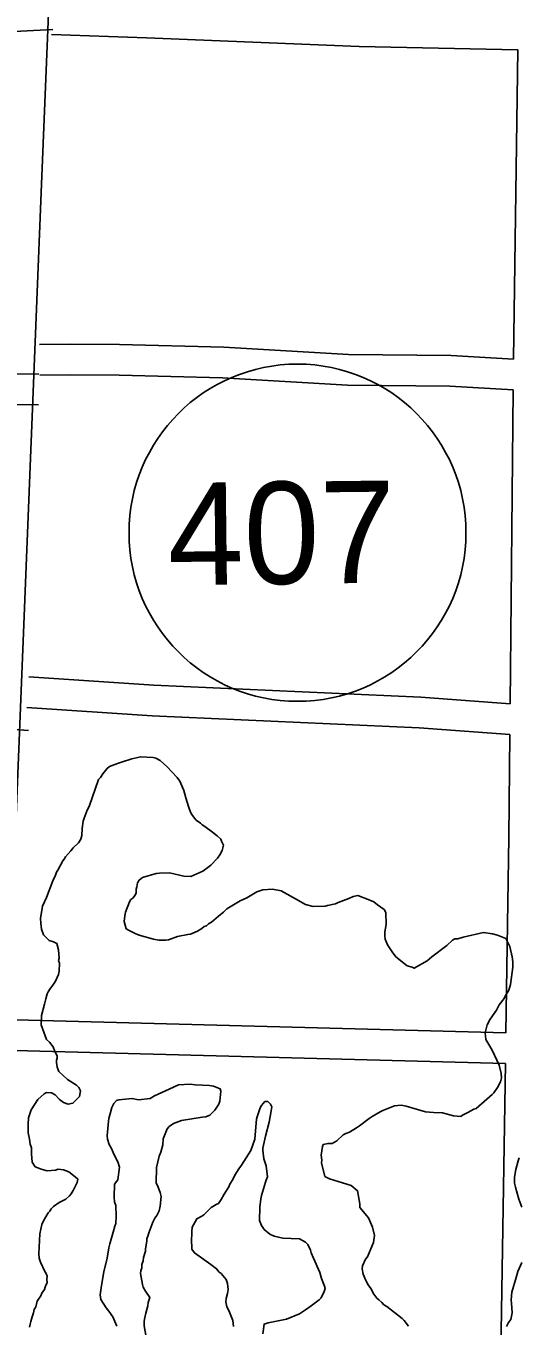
# Model space of a CAD drawing. Extents: x 3677843 to 3715951, y 511991 to 537744.
# Drawn here: x 3705544 to 3706027, y 519150 to 520422 of the extents above; entities that cross this region are included whole.
import ezdxf

# ---------------------------------------------------------------- set-up
doc = ezdxf.new("R2010")
doc.units = 0
for name, color, linetype in [('V-ROAD-CNTR', 7, 'Continuous'), ('V-ROAD-IDEN', 7, 'Continuous'), ('V-SITE-VEGE', 7, 'Continuous')]:
    doc.layers.add(name, color=color, linetype=linetype)

msp = doc.modelspace()

# ---------------------------------------------------------------- linework, layer by layer
at = {"layer": 'V-ROAD-CNTR'}
for points in [[(3705609.4, 521493.1), (3705559.3, 520267.3), (3705530.8, 519560), (3705487.9, 518416.9), (3705470, 517677.1)], [(3704204.1, 520412.7), (3704251.6, 520411.2), (3704280, 520410.9), (3704297.9, 520409.4), (3704324.4, 520402.9), (3704432.5, 520363.5), (3704661.8, 520272.5), (3704954.2, 520155.5), (3705147.5, 520078.5), (3705181, 520068.5), (3705207.4, 520064.1), (3705231.5, 520060.8), (3705253.1, 520058.3), (3705380.6, 520054.1), (3705458.2, 520052.1), (3705556.3, 520051.4)], [(3705409.8, 520401.3), (3705463.2, 520413), (3705570.4, 520418.5)], [(3705569, 520413.6), (3705662.1, 520410.3), (3705870.4, 520401.8), (3706025.7, 520398.7)], [(3706025.7, 520398.7), (3706021.4, 520095.9)], [(3705557.3, 520110.4), (3705587.8, 520110.6), (3705635.7, 520110.2), (3705737.8, 520107.7), (3705860, 520100.6), (3705960.3, 520099.4), (3706021.4, 520095.9)], [(3705394.3, 520083.8), (3705458.7, 520082.1), (3705556.5, 520081.4)], [(3705557.6, 520080.4), (3705587.8, 520080.6), (3705635.2, 520080.2), (3705736.6, 520077.7), (3705859, 520070.6), (3705959.2, 520069.4), (3706021, 520065.8)], [(3706021, 520065.8), (3706018.2, 519758.7)], [(3704804, 519910.6), (3705000.1, 519832.4), (3705101.8, 519792.9), (3705158.2, 519770.7), (3705201.6, 519756.3), (3705240.5, 519750), (3705322.1, 519742.7), (3705452.7, 519739.4), (3705546.4, 519732.4)], [(3706018.2, 519758.7), (3705930.8, 519765.1), (3705669.3, 519776.8), (3705546.7, 519785)], [(3706018, 519728.7), (3705929.1, 519735.1), (3705667.6, 519746.8), (3705544.7, 519755.1)], [(3706018, 519728.7), (3706017, 519627.7), (3706014, 519436.6)], [(3705533.9, 519449.4), (3706014, 519436.6)], [(3705533.1, 519419.4), (3706013.5, 519406.6)], [(3706013.5, 519406.6), (3706009, 519124.2)]]:
    msp.add_lwpolyline(points, dxfattribs=at)
at = {"layer": 'V-ROAD-IDEN'}
msp.add_circle((3705809.9, 519926.1), 165, dxfattribs=at)
msp.add_circle((3705809.9, 519926.1), 165, dxfattribs=at)
at = {"layer": 'V-SITE-VEGE'}
for points in [[(3705605.8, 519658.1), (3705615.1, 519684.5), (3705617, 519686.7), (3705619.4, 519690.2), (3705623.1, 519695.1), (3705625.9, 519697.3), (3705633.6, 519700.3), (3705637.7, 519701.5), (3705647.8, 519704.9), (3705656.4, 519706.9), (3705668.6, 519706.1), (3705671.3, 519705.6), (3705675.3, 519703.2), (3705681.9, 519697.2), (3705692, 519686.5), (3705694.7, 519682.8), (3705698.5, 519673.7), (3705700.6, 519666.8), (3705703, 519658.2), (3705705.2, 519652.7), (3705706.4, 519650.4), (3705709.1, 519646.7), (3705710.8, 519644.8), (3705714.8, 519642), (3705716.6, 519640.2), (3705719.2, 519638.7), (3705726.8, 519633.1), (3705731.2, 519629.4), (3705734.7, 519626.1), (3705735.6, 519624.3), (3705737.3, 519620.2), (3705736.2, 519615.2), (3705733.9, 519610.8), (3705731.5, 519607.7), (3705725, 519600.6), (3705722.2, 519598.4), (3705717.2, 519594.9), (3705705.3, 519589.8), (3705698.5, 519590), (3705684.6, 519593.1), (3705674.6, 519592.9), (3705671.4, 519592.5), (3705658.2, 519588.8), (3705655, 519586.2), (3705653.1, 519583.5), (3705652.6, 519579.5), (3705652, 519577.2), (3705651.9, 519573.6), (3705651, 519571.4), (3705648.6, 519568.3), (3705646.8, 519567), (3705645.4, 519564.8), (3705641.5, 519554.9), (3705640.9, 519551.3), (3705640.3, 519545.5), (3705642, 519538.6), (3705645.1, 519536.7), (3705650.9, 519533.9), (3705654.9, 519532.4), (3705668.8, 519528.4), (3705674.2, 519527.4), (3705681, 519527.2), (3705683.7, 519527.6), (3705692.4, 519531), (3705702.4, 519532.9), (3705705.1, 519533.3), (3705712, 519536.3), (3705716.1, 519538.9), (3705718.4, 519540.7)], [(3705556.9, 519216.3), (3705556.6, 519220.4), (3705557.6, 519239.8), (3705559.6, 519249.2), (3705561.1, 519252.8), (3705565.8, 519260.4), (3705567.2, 519262.1), (3705568.6, 519264.4), (3705570.9, 519266.6), (3705576.5, 519270.5), (3705582.9, 519273.9), (3705586.6, 519277), (3705588.4, 519279.2), (3705590.3, 519282.3), (3705593.2, 519288.1), (3705594.2, 519290.3), (3705594.7, 519293.5), (3705592.1, 519295.8), (3705585.9, 519300.5), (3705580.9, 519302.5), (3705575.5, 519303.1), (3705572.8, 519302.2), (3705564.6, 519301.5), (3705558.8, 519303.1), (3705555.7, 519304.5), (3705553, 519305.5), (3705549.9, 519310.1), (3705549.3, 519318.2), (3705549.4, 519324.1), (3705548.2, 519327.8), (3705547.4, 519332.7), (3705546.2, 519338.7), (3705546, 519347.2), (3705546.6, 519353.6), (3705549, 519361.2), (3705555.7, 519371.4), (3705561.7, 519377.1), (3705564, 519378.4), (3705568.9, 519377.8), (3705572.5, 519375.9), (3705576.9, 519371.3), (3705580.9, 519368.5), (3705585.4, 519367), (3705589.9, 519367.8), (3705594.1, 519372.2), (3705596.4, 519374.4), (3705597.5, 519379.8), (3705595.8, 519383), (3705593.6, 519385.3), (3705584.7, 519391), (3705576.3, 519398.9), (3705574.6, 519403), (3705573.8, 519407.5), (3705573.9, 519409.8), (3705574.4, 519412), (3705574.4, 519414.3), (3705572.3, 519418.4), (3705570.6, 519423), (3705567.1, 519427.6), (3705564, 519430), (3705559, 519444.6), (3705559.2, 519453.6), (3705562.2, 519464.8), (3705563.3, 519469.8), (3705564.7, 519474.7), (3705565.7, 519476.9), (3705568.1, 519480.5), (3705569.5, 519482.3), (3705572.8, 519487.1), (3705575.7, 519493.8), (3705576.6, 519497), (3705576.9, 519504.7), (3705576, 519507.4), (3705576.5, 519509.6), (3705575.9, 519517.8), (3705574.2, 519524.2), (3705571.1, 519525.6), (3705566.6, 519527.1), (3705561.3, 519532.7), (3705559.2, 519538.1), (3705558.5, 519544), (3705558.1, 519548.6), (3705560.3, 519560.7), (3705564.1, 519569.2), (3705570.4, 519585.3), (3705572.8, 519591.1), (3705573.8, 519593.8), (3705575.2, 519596), (3705580, 519604.9), (3705581.4, 519606.7), (3705582.8, 519608.9), (3705587.9, 519614.7), (3705590.3, 519617.8), (3705595.4, 519622.6), (3705597.7, 519626.2), (3705598.7, 519629.8), (3705598.9, 519636.5), (3705600, 519643.7), (3705601, 519646.9), (3705603.9, 519654.5), (3705605.8, 519658.1)], [(3705718.4, 519540.7), (3705720.7, 519541.5), (3705722.6, 519543.3), (3705725.8, 519545), (3705732.7, 519550.7), (3705737.3, 519554.6), (3705740.6, 519558.1), (3705753.9, 519565.9), (3705760.3, 519568.9), (3705770, 519574.5), (3705775.9, 519576.6), (3705785.4, 519577.3), (3705794, 519575.7), (3705810.9, 519566.2), (3705814.9, 519563.8), (3705817.6, 519562.4), (3705825.2, 519560.4), (3705837, 519560.5), (3705839.2, 519561.4), (3705847, 519563), (3705849.7, 519564.3), (3705860.2, 519568.1), (3705864.3, 519570.2), (3705868.9, 519571), (3705879.2, 519567.1), (3705884.5, 519564.7), (3705888.1, 519561.9), (3705894.7, 519557.2), (3705896.5, 519554.4), (3705896.6, 519542.7), (3705895.5, 519535.5), (3705895.4, 519531.4), (3705895.8, 519528.2), (3705897.9, 519522.7), (3705902.7, 519515.8), (3705906.2, 519511.2), (3705917.2, 519502.3), (3705922.2, 519500.8), (3705924, 519499.9), (3705936.8, 519507.2), (3705941.4, 519511.2), (3705956.2, 519522.1), (3705961.8, 519527.4), (3705964.1, 519528.7), (3705966.8, 519528.6), (3705972.2, 519530.2), (3705992.2, 519534.7), (3706000.8, 519533.5), (3706005.7, 519532.1), (3706013.8, 519529.1), (3706015.9, 519525), (3706017.7, 519521.3), (3706020.1, 519510.9), (3706020.9, 519506.3), (3706020.7, 519500.9), (3706018.5, 519483.8), (3706017, 519478.4), (3706013.2, 519472.6), (3706012.2, 519470.4), (3706007.5, 519464.2), (3706004.7, 519458.8), (3705998.6, 519450), (3705995.7, 519444.6), (3705993.7, 519436.5), (3705994.4, 519430.2), (3705997.4, 519425.1), (3706000.5, 519419.6), (3706007.3, 519405), (3706009.4, 519396.8), (3706009.7, 519392.7), (3706008.7, 519388.7), (3706005.8, 519383.3), (3706002.1, 519378), (3706000.7, 519376.2), (3705984.9, 519362.6), (3705982.6, 519361.8), (3705976.7, 519358.8), (3705971.6, 519356.2), (3705969.8, 519354.9), (3705962.6, 519355.5), (3705951.8, 519358.5), (3705943.2, 519358.8), (3705935.1, 519359.4), (3705916.3, 519364.9), (3705911.3, 519365.9), (3705905, 519365.2), (3705893.5, 519360.5), (3705890.8, 519359.3), (3705883, 519354.9), (3705880.2, 519352.8), (3705870.5, 519345.8), (3705867.8, 519343.6), (3705860.9, 519339.3), (3705857.2, 519338), (3705854.5, 519336.7), (3705848.4, 519331), (3705843.9, 519328.4), (3705839.8, 519328.5), (3705835.2, 519327.3), (3705834.3, 519325.5), (3705833.1, 519317)], [(3705661.6, 519138.9), (3705659.6, 519149.8), (3705659.7, 519154.3), (3705660.2, 519156.6), (3705661.3, 519162.4), (3705663.3, 519169.6), (3705663.8, 519172.7), (3705665.3, 519177.7), (3705660.9, 519183.7), (3705658.8, 519187.8), (3705658, 519190.5), (3705656, 519201), (3705656.5, 519203.7), (3705657.5, 519206.8), (3705657.6, 519210), (3705658.6, 519213.6), (3705659.1, 519216.7), (3705661.1, 519223), (3705661.1, 519225.3), (3705662.3, 519232.9), (3705662.3, 519235.2), (3705663.8, 519238.8), (3705664.3, 519241), (3705668.2, 519251.3), (3705670.1, 519255.3), (3705672, 519258), (3705674.4, 519262.4), (3705675.4, 519266.9), (3705676.5, 519276.4), (3705675.3, 519280.5), (3705672.8, 519287.3), (3705671.5, 519289.6), (3705671.9, 519305), (3705674.4, 519315.8), (3705675.9, 519319.8), (3705677.9, 519327), (3705678.5, 519332.8), (3705682.4, 519342.7), (3705684.2, 519344.9), (3705688.4, 519348), (3705696.2, 519350.9), (3705716.6, 519354), (3705720.2, 519354.3), (3705723.9, 519356), (3705729, 519360.9), (3705732.8, 519366.7), (3705733.7, 519369.8), (3705734.3, 519372.9), (3705734.9, 519379.7), (3705734.1, 519382), (3705727.8, 519384.4), (3705723.8, 519385), (3705717, 519385.6), (3705709.8, 519385.8), (3705704.8, 519386.4), (3705693.5, 519385.8), (3705684.3, 519381.5), (3705669.7, 519375.1), (3705665.5, 519372.5), (3705654.2, 519371), (3705647.9, 519372.5), (3705634.8, 519371.1), (3705632.5, 519370.3), (3705630.1, 519367.6), (3705628.2, 519363.6), (3705626.7, 519358.6), (3705625.2, 519352.8), (3705624.7, 519350.1), (3705623.4, 519335.7), (3705623.8, 519332.5), (3705625.5, 519327.5), (3705627.6, 519323.4), (3705629.3, 519319.7), (3705632.8, 519312.8), (3705634, 519310.5), (3705635.7, 519305.1), (3705634, 519292.9), (3705630.7, 519288.5), (3705630.4, 519275.8), (3705630.7, 519271.3), (3705632, 519267.6), (3705632.2, 519257.2), (3705632, 519250), (3705631, 519247.3), (3705629.5, 519241.5), (3705626, 519230.3), (3705625, 519226.2), (3705623.4, 519216.3), (3705620.3, 519202.8), (3705618.1, 519189.3), (3705616.5, 519180.3), (3705617.3, 519175.8), (3705622.5, 519167.5), (3705625.2, 519164.3)], [(3705776, 519142.2), (3705777.2, 519151.6), (3705781.3, 519152.9), (3705799, 519156.5), (3705811.8, 519161.5), (3705817.8, 519165.5), (3705823.3, 519169.4), (3705831.2, 519175.5), (3705833, 519177.3), (3705835.9, 519183.5), (3705836.9, 519186.6), (3705836.5, 519188.9), (3705833.5, 519196.2), (3705831.9, 519202.1), (3705825.5, 519216.3), (3705823.4, 519221.4), (3705822.5, 519224.1), (3705820, 519229.6), (3705817.8, 519231.9), (3705812, 519235.2), (3705795.7, 519235.7), (3705787.2, 519237.7), (3705782.7, 519239.6), (3705777.4, 519244.3), (3705774.8, 519248), (3705772.7, 519253), (3705773, 519266.1), (3705774.1, 519274.2), (3705774.7, 519277.4), (3705778.6, 519290.4), (3705779.1, 519292.6), (3705780.6, 519295.8), (3705779.1, 519306.6), (3705777, 519313.5), (3705775.9, 519321.7), (3705775.9, 519323.9), (3705778.5, 519335.6), (3705782, 519349.1), (3705784.1, 519360.3), (3705784.7, 519364.4), (3705783.4, 519366.7), (3705780.8, 519369.4), (3705778, 519369.5), (3705774.8, 519365.5), (3705773.4, 519363.3), (3705770.4, 519354.3), (3705769.9, 519352.1), (3705769.3, 519348.5), (3705768, 519332.7), (3705764.1, 519321.5), (3705755.1, 519307.3), (3705752.3, 519303.7), (3705748.5, 519297.5), (3705746.6, 519293), (3705743.8, 519288.6), (3705742.8, 519285.9), (3705738.1, 519278.8), (3705735.2, 519273.5), (3705732.4, 519269.5), (3705730.1, 519268.6), (3705725.5, 519265.6), (3705718.1, 519258.5), (3705716.3, 519257.2), (3705711.2, 519254.7), (3705707.9, 519248.9), (3705706.9, 519246.6), (3705706.4, 519242.1), (3705706.1, 519231.7), (3705706.4, 519228.1), (3705706.4, 519225), (3705709, 519221.3), (3705724.9, 519210), (3705730.7, 519205.8), (3705733.3, 519202.5), (3705735.1, 519201.1), (3705739.9, 519195.1), (3705741.2, 519191.5), (3705741.9, 519185.6), (3705741.4, 519181.5), (3705739.9, 519176.6), (3705739.8, 519173.4), (3705740.6, 519168.4), (3705742.7, 519164.8), (3705746.5, 519155.2), (3705747.3, 519149.3)], [(3705833.1, 519317), (3705833.9, 519312), (3705833.4, 519309.3), (3705836.7, 519296.1), (3705841.1, 519293.7), (3705862.6, 519287.2), (3705868.8, 519282.1), (3705870.8, 519269.4), (3705871.1, 519265.8), (3705879.4, 519255.6), (3705883.2, 519246.4), (3705885.3, 519238.2), (3705884.2, 519231.5), (3705881.8, 519225.2), (3705878.4, 519217.6), (3705876.5, 519215), (3705873.7, 519208.7), (3705873.1, 519205.6), (3705874.3, 519200.6), (3705876.9, 519194.2), (3705879, 519190), (3705881.6, 519186.3), (3705884.7, 519180.8), (3705887.7, 519177.1), (3705889.5, 519175.3), (3705892.6, 519172.9), (3705894.3, 519170.6), (3705897.4, 519168.7), (3705912.5, 519157), (3705914.3, 519155.2), (3705918.6, 519149.6)], [(3706029.6, 519266.1), (3706026.7, 519274), (3706023.3, 519285.6), (3706022.4, 519289.7), (3706022.5, 519295.5), (3706023.8, 519303), (3706026, 519311.4), (3706027.1, 519314.4)], [(3705547.4, 519148.7), (3705548, 519151.4), (3705548.9, 519154.1), (3705550, 519158.6), (3705551.4, 519162.6), (3705552, 519165.8), (3705553.8, 519168.5), (3705554.9, 519173.9), (3705556.3, 519176.1), (3705558.6, 519179.2), (3705559.6, 519181.9), (3705562, 519185.4), (3705562.9, 519187.7), (3705563.9, 519190.3), (3705564.9, 519192.1), (3705564.5, 519195.7), (3705564.6, 519198.5), (3705563.8, 519201.2), (3705562.4, 519203), (3705558.2, 519212.2), (3705556.9, 519216.3)], [(3706014.5, 519149.4), (3706016.7, 519153.1), (3706018.8, 519156.1), (3706020.3, 519162.5), (3706019.6, 519172.1), (3706019, 519175.5), (3706019.9, 519183), (3706024, 519197.1), (3706025.8, 519203.2), (3706029.5, 519212)], [(3705625.2, 519164.3), (3705629.1, 519158.8), (3705632.1, 519151.9), (3705632.9, 519149.6)]]:
    msp.add_lwpolyline(points, dxfattribs=at)

# ---------------------------------------------------------------- texts
at = {"layer": 'V-ROAD-IDEN'}
msp.add_text('407', height=100, rotation=0.6583, dxfattribs=at).set_placement((3705683.3, 519874.7))

doc.saveas('drawing.dxf')
